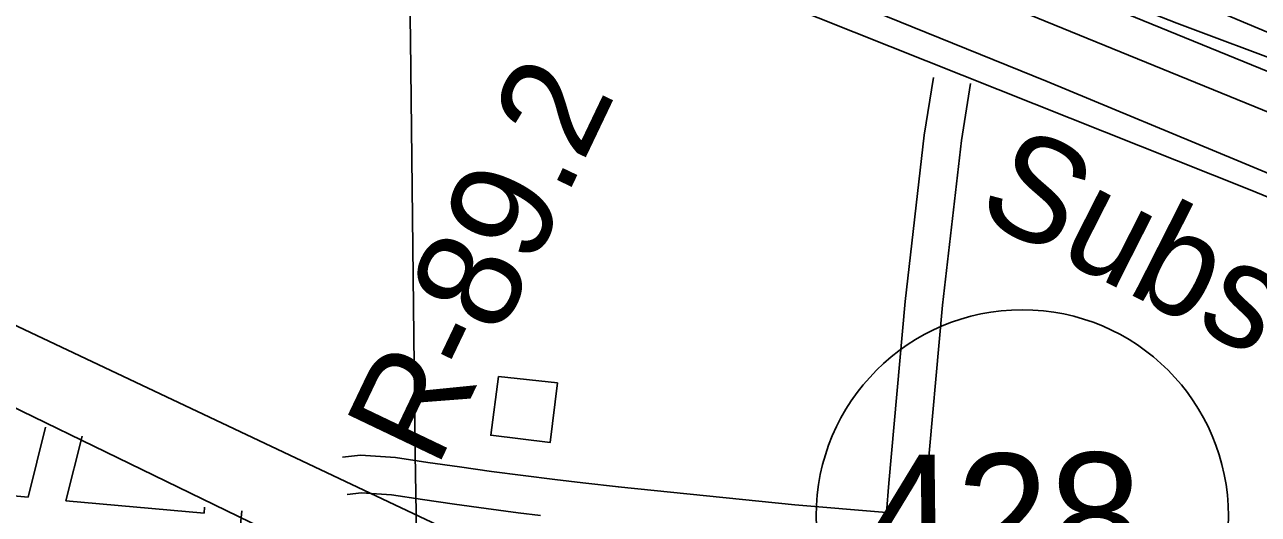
# Model space of a CAD drawing. Extents: x 3677843 to 3715951, y 511991 to 537744.
# Drawn here: x 3708157 to 3709144, y 520122 to 520513 of the extents above; entities that cross this region are included whole.
import ezdxf

# ---------------------------------------------------------------- set-up
doc = ezdxf.new("R2010")
doc.units = 0
for name, color, linetype in [('V-BLDG-OTLN', 7, 'Continuous'), ('V-FLOD-BASE', 7, 'Continuous'), ('V-GRID-MAJR', 7, 'Continuous'), ('V-LEVE-TOET', 7, 'Continuous'), ('V-RIVR-RANG-IDEN', 7, 'Continuous'), ('V-ROAD-CNTR', 7, 'Continuous'), ('V-ROAD-IDEN', 7, 'Continuous'), ('V-SITE-OTLN-IDEN', 7, 'Continuous'), ('V-SURV-LINE', 7, 'Continuous')]:
    doc.layers.add(name, color=color, linetype=linetype)

msp = doc.modelspace()

# ---------------------------------------------------------------- linework, layer by layer
at = {"layer": 'V-BLDG-OTLN'}
msp.add_lwpolyline([(3708536.149, 520231.966), (3708583.1920000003, 520226.897), (3708577.468, 520179.25), (3708529.913, 520184.962)], close=True, dxfattribs=at)
at = {"layer": 'V-FLOD-BASE'}
msp.add_lwpolyline([(3709171.703, 520479.94), (3709078.974, 520514.696), (3708971.102, 520556.979), (3708844.296, 520610.09), (3708795.559, 520630.773), (3708694.779, 520671.655), (3708646.518, 520691.391)], dxfattribs=at)
at = {"layer": 'V-GRID-MAJR'}
msp.add_spline([(3708498.5100000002, 517708.623), (3708427.129, 523767.243), (3708355.725, 529827.795), (3708284.3200000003, 535888.36), (3708284.2970000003, 535890.278)], degree=3, dxfattribs=at)
at = {"layer": 'V-LEVE-TOET'}
for points in [[(3709160.363, 520503.762), (3709097.435, 520530.083), (3709013.69, 520562.97000000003), (3708911.972, 520601.48600000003), (3708805.988, 520644.72000000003), (3708716.097, 520678.538), (3708657.43, 520701.087)], [(3708664.301, 520595.221), (3708813.815, 520533.659), (3708975.159, 520467.869), (3709127.987, 520404.422), (3709187.131, 520379.983)]]:
    msp.add_lwpolyline(points, dxfattribs=at)
at = {"layer": 'V-ROAD-CNTR'}
for points in [[(3709136.320688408, 520381.81821016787), (3708649.288662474, 520575.955821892), (3708065.79182947, 520810.6683524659), (3708027.698905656, 520824.1903254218), (3707995.0829708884, 520839.3962950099), (3707956.4860480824, 520852.1782694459), (3707920.8921192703, 520867.41323897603), (3707885.0731909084, 520885.1332035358), (3707699.639561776, 520985.4560028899), (3707288.1013848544, 521215.53354273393), (3707073.7768135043, 521331.27531125), (3706763.727433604, 521507.01195977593)], [(3708884.3701725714, 520471.19371697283), (3708876.861649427, 520424.9830034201), (3708861.5172742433, 520292.05565114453), (3708848.6098337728, 520146.69071054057), (3708846.5915307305, 520123.1756050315)], [(3708913.981827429, 520466.38228302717), (3708906.5843505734, 520420.8549965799), (3708891.364725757, 520289.0083488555), (3708878.4961662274, 520144.0812894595), (3708875.2150526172, 520105.8532676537), (3708866.046457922, 519999.0302057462), (3708861.80751523, 519968.85104109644), (3708857.4889135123, 519937.8181596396), (3708847.583945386, 519869.0402706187)], [(3709131.677697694, 519804.99336381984), (3708630.772699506, 520045.22788334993), (3708018.019925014, 520334.82730414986), (3707908.0871448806, 520388.5051967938)], [(3709445.772069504, 520255.10146360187), (3709136.320688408, 520381.81821016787)], [(3707903.513154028, 520326.0023218), (3708472.217016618, 520049.981873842), (3709150.757659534, 519715.6875424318)], [(3708159.59664186, 520135.40570299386), (3708173.653613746, 520191.47559085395)], [(3708189.835581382, 520132.6527084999), (3708202.753555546, 520184.1796054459)], [(3708632.1701912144, 520143.7099394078), (3708603.5524841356, 520146.92995564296), (3708581.196762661, 520149.5800168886), (3708555.766046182, 520152.7609734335), (3708530.362658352, 520156.1061197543), (3708504.982468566, 520159.61971748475), (3708479.623921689, 520163.29573547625), (3708453.625042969, 520167.23994863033), (3708425.745520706, 520169.09614014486), (3708411.347184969, 520167.3863446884)], [(3708159.59664186, 520135.40570299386), (3707883.0221950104, 520160.5906526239)], [(3708846.6042836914, 520123.32418888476), (3708773.2372984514, 520129.4252416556), (3708632.0042953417, 520143.72767201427)], [(3708569.6596577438, 520120.78933899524), (3708551.9459538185, 520123.0050265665), (3708526.3473416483, 520126.3758802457), (3708500.773531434, 520129.9162825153), (3708475.2220783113, 520133.6202645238), (3708450.3729570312, 520137.3900513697), (3708426.524479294, 520138.97785985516), (3708414.884815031, 520137.5956553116)], [(3708300.405360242, 520122.58372863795), (3708189.835581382, 520132.6527084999)], [(3708330.728299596, 520124.4487249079), (3708310.65633974, 519917.9371379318), (3708281.855397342, 519622.3937290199)], [(3708300.868359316, 520127.3507191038), (3708300.405360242, 520122.58372863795)]]:
    msp.add_lwpolyline(points, dxfattribs=at)
at = {"layer": 'V-ROAD-IDEN'}
msp.add_circle((3708955.303171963, 520120.37441936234), 165.00000000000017, dxfattribs=at)
msp.add_circle((3708955.303171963, 520120.37441936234), 165.00000000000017, dxfattribs=at)
at = {"layer": 'V-SURV-LINE'}
for points in [[(3707956.8409276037, 520963.3864265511), (3709619.9886313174, 520285.03355480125)], [(3709608.65303744, 520257.2575877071), (3707945.5056983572, 520935.6103107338)]]:
    msp.add_lwpolyline(points, dxfattribs=at)

# ---------------------------------------------------------------- texts
at = {"layer": 'V-RIVR-RANG-IDEN'}
msp.add_text('R-89.2', height=82.999998, rotation=64.4666955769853, dxfattribs=at).set_placement((3708486.586, 520157.424))
at = {"layer": 'V-ROAD-IDEN'}
msp.add_text('428', height=100.000002, rotation=0.6583490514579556, dxfattribs=at).set_placement((3708828.7207716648, 520068.9165772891))
at = {"layer": 'V-SITE-OTLN-IDEN'}
msp.add_text('Substation', height=82.99983200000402, rotation=333.08934685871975, dxfattribs=at).set_placement((3708916.138415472, 520361.26062321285))

doc.saveas('drawing.dxf')
